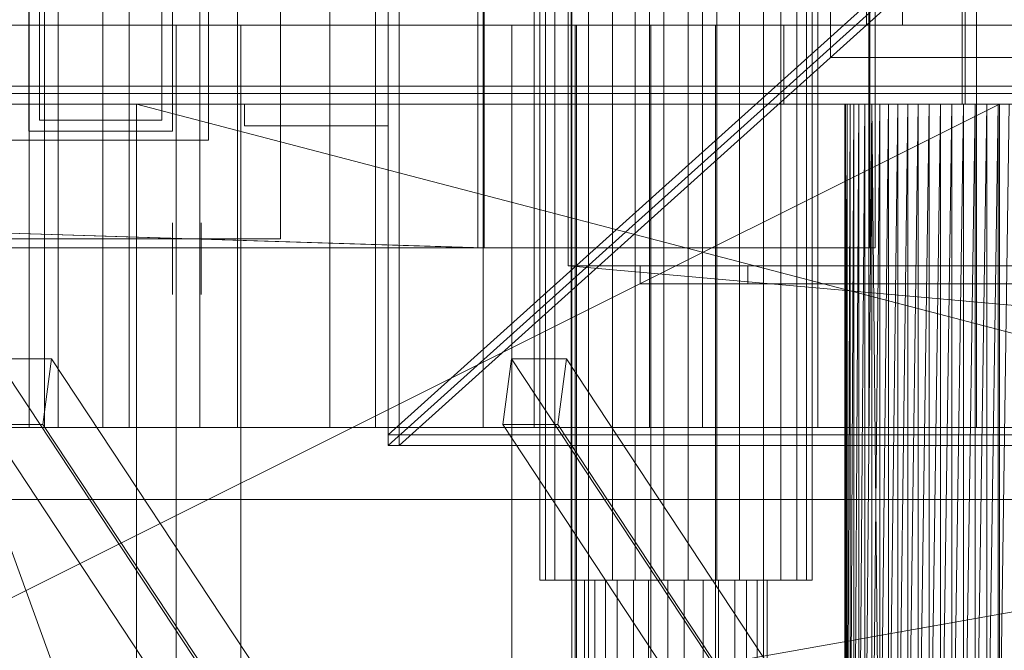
# Model space of a CAD drawing. Header units: millimetres. Extents: x -3490 to 61924, y -72580 to 6847.
# Tile 573 of 656: x 24398 to 24671, y -18362 to -18186. Entities that reach past the tile are written whole.
import ezdxf

# ---------------------------------------------------------------- set-up
doc = ezdxf.new("R2010")
doc.units = ezdxf.units.MM
for name, color, linetype, lineweight in [('superior_briquetadora', 7, 'Continuous', 0), ('superior_C02', 7, 'Continuous', 0), ('superior_C02-briq', 7, 'Continuous', 0), ('superior_C05', 7, 'Continuous', 0)]:
    doc.layers.add(name, color=color, linetype=linetype, lineweight=lineweight)

msp = doc.modelspace()

# ---------------------------------------------------------------- linework, layer by layer
at = {"layer": 'superior_briquetadora'}
for p, q in [((24500.067, -18305), (24500.067, -17655)), ((24503.067, -18305), (24503.067, -17655)), ((24551.067, -18160), (24551.067, -18396)), ((24659.657, -18160), (24659.657, -18210)), ((24660.478, -18160), (24660.478, -18210)), ((24500.067, -18302), (24650.067, -18167)), ((24500.067, -18305), (24650.067, -18170)), ((24653.067, -18170), (24503.067, -18305)), ((24623.067, -18197), (24623.067, -18171)), ((24633.067, -18188), (24633.067, -18178)), ((24643.067, -18178), (24643.067, -18188)), ((24404.602, -18188), (24388.599, -18188)), ((24393.331, -18188), (24411.777, -18188)), ((24422.154, -18188), (24404.602, -18188)), ((24411.777, -18188), (24430.782, -18188)), ((24440.656, -18188), (24422.154, -18188)), ((24430.782, -18188), (24450.067, -18188)), ((24459.479, -18188), (24440.656, -18188)), ((24441.067, -18430), (24441.067, -18188)), ((24441.959, -18188), (24441.067, -18188)), ((24444.456, -18188), (24441.959, -18188)), ((24448.065, -18188), (24444.456, -18188)), ((24452.07, -18188), (24448.065, -18188)), ((24450.067, -18188), (24469.353, -18188)), ((24455.679, -18188), (24452.07, -18188)), ((24458.176, -18188), (24455.679, -18188)), ((24459.067, -18188), (24458.176, -18188)), ((24459.067, -18430), (24459.067, -18188)), ((24477.981, -18188), (24459.479, -18188)), ((24469.353, -18188), (24488.358, -18188)), ((24495.533, -18188), (24477.981, -18188)), ((24488.358, -18188), (24506.804, -18188)), ((24511.536, -18188), (24495.533, -18188)), ((24506.804, -18188), (24524.423, -18188)), ((24525.446, -18188), (24511.536, -18188)), ((24524.423, -18188), (24540.958, -18188)), ((24536.79, -18188), (24525.446, -18188)), ((24534.406, -18430), (24534.406, -18188)), ((24535.297, -18188), (24534.406, -18188)), ((24537.794, -18188), (24535.297, -18188)), ((24545.18, -18188), (24536.79, -18188)), ((24541.403, -18188), (24537.794, -18188)), ((24540.958, -18188), (24556.167, -18188)), ((24545.408, -18188), (24541.403, -18188)), ((24550.331, -18188), (24545.18, -18188)), ((24549.017, -18188), (24545.408, -18188)), ((24551.514, -18188), (24549.017, -18188)), ((24552.067, -18188), (24550.331, -18188)), ((24552.406, -18188), (24551.514, -18188)), ((24552.067, -18188), (24552.067, -18430)), ((24552.406, -18430), (24552.406, -18188)), ((24556.167, -18188), (24569.829, -18188)), ((24569.829, -18188), (24581.745, -18188)), ((24573.067, -18430), (24573.067, -18188)), ((24573.959, -18188), (24573.067, -18188)), ((24576.456, -18188), (24573.959, -18188)), ((24580.065, -18188), (24576.456, -18188)), ((24584.07, -18188), (24580.065, -18188)), ((24581.745, -18188), (24591.74, -18188)), ((24587.679, -18188), (24584.07, -18188)), ((24590.176, -18188), (24587.679, -18188)), ((24591.067, -18188), (24590.176, -18188)), ((24591.067, -18430), (24591.067, -18188)), ((24591.74, -18188), (24599.67, -18188)), ((24599.67, -18188), (24605.418, -18188)), ((24605.418, -18188), (24608.901, -18188)), ((24608.901, -18188), (24610.067, -18188)), ((24610.067, -18188), (24610.067, -18210)), ((24643.067, -18188), (24633.067, -18188)), ((25077.067, -18197), (24623.067, -18197)), ((23870.067, -18210), (25830.067, -18210)), ((24670.067, -18210), (24230.067, -18210)), ((25470.067, -18210), (24230.067, -18430)), ((25470.067, -18210), (24230.067, -18210)), ((24230.067, -18430), (24670.067, -18210)), ((25470.067, -18210), (24243.401, -18210)), ((25746.067, -18210), (24243.401, -18210)), ((24350.067, -18210), (24670.067, -18210)), ((24350.067, -18210), (24634.558, -18210)), ((24350.067, -18210), (24632.629, -18210)), ((24350.067, -18210), (24630.964, -18210)), ((24350.067, -18210), (24629.579, -18210)), ((24628.488, -18210), (24350.067, -18210)), ((24350.067, -18210), (24430.067, -18210)), ((24350.067, -18210), (24430.067, -18430)), ((24393.331, -18210), (24411.777, -18210)), ((24411.777, -18210), (24430.782, -18210)), ((24430.067, -18210), (24628.488, -18210)), ((24430.067, -18210), (24627.702, -18210)), ((24430.067, -18210), (24627.226, -18210)), ((24430.067, -18210), (24627.067, -18210)), ((24430.067, -18210), (24629.579, -18210)), ((24430.067, -18210), (24630.964, -18210)), ((24430.067, -18210), (24632.629, -18210)), ((24430.067, -18210), (24634.558, -18210)), ((24430.067, -18210), (24636.733, -18210)), ((24430.067, -18210), (24639.133, -18210)), ((24430.067, -18210), (24641.734, -18210)), ((24430.067, -18210), (24644.511, -18210)), ((24430.067, -18210), (24647.439, -18210)), ((24430.067, -18210), (24650.488, -18210)), ((24430.067, -18210), (24653.63, -18210)), ((24430.067, -18210), (24656.833, -18210)), ((24430.067, -18210), (24660.067, -18210)), ((24430.067, -18210), (24663.302, -18210)), ((24430.067, -18210), (25270.067, -18210)), ((24430.067, -18430), (24430.067, -18210)), ((24430.067, -18210), (25270.067, -18430)), ((24430.782, -18210), (24450.067, -18210)), ((24450.067, -18210), (24469.353, -18210)), ((24469.353, -18210), (24488.358, -18210)), ((24488.358, -18210), (24506.804, -18210)), ((24506.804, -18210), (24524.423, -18210)), ((24524.423, -18210), (24540.958, -18210)), ((24540.958, -18210), (24556.167, -18210)), ((24556.167, -18210), (24569.829, -18210)), ((24569.829, -18210), (24581.745, -18210)), ((24581.745, -18210), (24591.74, -18210)), ((24591.74, -18210), (24599.67, -18210)), ((24599.67, -18210), (24605.418, -18210)), ((24605.418, -18210), (24608.901, -18210)), ((24608.901, -18210), (24610.067, -18210)), ((24627.226, -18210), (24627.067, -18430)), ((24627.067, -18210), (24627.067, -18430)), ((24627.226, -18210), (24627.067, -18210)), ((24627.226, -18210), (24627.226, -18430)), ((24627.702, -18430), (24627.226, -18210)), ((24627.702, -18210), (24627.226, -18210)), ((24627.226, -18430), (24627.702, -18210)), ((24628.488, -18210), (24627.702, -18430)), ((24627.702, -18210), (24627.702, -18430)), ((24628.488, -18210), (24627.702, -18210)), ((24629.579, -18210), (24628.488, -18430)), ((24628.488, -18430), (24628.488, -18210)), ((24629.579, -18210), (24628.488, -18210)), ((24634.795, -18210), (24628.781, -18210)), ((24628.781, -18210), (24628.964, -18210)), ((24628.964, -18210), (24635.307, -18210)), ((24630.964, -18210), (24629.579, -18430)), ((24629.579, -18430), (24629.579, -18210)), ((24630.964, -18210), (24629.579, -18210)), ((24632.629, -18210), (24630.964, -18430)), ((24630.964, -18430), (24630.964, -18210)), ((24632.629, -18210), (24630.964, -18210)), ((24634.558, -18210), (24632.629, -18430)), ((24632.629, -18430), (24632.629, -18210)), ((24634.558, -18210), (24632.629, -18210)), ((24634.558, -18210), (24634.558, -18430)), ((24636.733, -18430), (24634.558, -18210)), ((24636.733, -18210), (24634.558, -18210)), ((24670.067, -18210), (24634.558, -18210)), ((24634.558, -18430), (24636.733, -18210)), ((24645.815, -18210), (24634.795, -18210)), ((24635.307, -18210), (24646.554, -18210)), ((24639.133, -18210), (24636.733, -18430)), ((24636.733, -18210), (24636.733, -18430)), ((24639.133, -18210), (24636.733, -18210)), ((24670.067, -18210), (24636.733, -18210)), ((24641.734, -18210), (24639.133, -18430)), ((24639.133, -18430), (24639.133, -18210)), ((24641.734, -18210), (24639.133, -18210)), ((24639.133, -18210), (24670.067, -18210)), ((24644.511, -18210), (24641.734, -18430)), ((24641.734, -18430), (24641.734, -18210)), ((24644.511, -18210), (24641.734, -18210)), ((24641.734, -18210), (24670.067, -18210)), ((24647.439, -18210), (24644.511, -18430)), ((24644.511, -18430), (24644.511, -18210)), ((24647.439, -18210), (24644.511, -18210)), ((24644.511, -18210), (24670.067, -18210)), ((24659.657, -18210), (24645.815, -18210)), ((24646.554, -18210), (24660.478, -18210)), ((24650.488, -18210), (24647.439, -18430)), ((24647.439, -18210), (24647.439, -18430)), ((24650.488, -18210), (24647.439, -18210)), ((24647.439, -18210), (24670.067, -18210)), ((24653.63, -18210), (24650.488, -18430)), ((24650.488, -18210), (24650.488, -18430)), ((24653.63, -18210), (24650.488, -18210)), ((24650.488, -18210), (24670.067, -18210)), ((24656.833, -18210), (24653.63, -18430)), ((24653.63, -18210), (24653.63, -18430)), ((24656.833, -18210), (24653.63, -18210)), ((24653.63, -18210), (24670.067, -18210)), ((24660.067, -18210), (24656.833, -18430)), ((24656.833, -18210), (24656.833, -18430)), ((24660.067, -18210), (24656.833, -18210)), ((24656.833, -18210), (24670.067, -18210)), ((24673.581, -18210), (24659.657, -18210)), ((24663.302, -18210), (24660.067, -18430)), ((24660.067, -18210), (24660.067, -18430)), ((24663.302, -18210), (24660.067, -18210)), ((24660.067, -18210), (24670.067, -18210)), ((24660.478, -18210), (24674.32, -18210)), ((24666.505, -18210), (24663.302, -18430)), ((24663.302, -18210), (24663.302, -18430)), ((24666.505, -18210), (24663.302, -18210)), ((24663.302, -18210), (24670.067, -18210)), ((25270.067, -18210), (24663.302, -18210)), ((24669.647, -18210), (24666.505, -18430)), ((24666.505, -18210), (24666.505, -18430)), ((24669.647, -18210), (24666.505, -18210)), ((24666.505, -18210), (24670.067, -18210)), ((24666.505, -18210), (25033.63, -18210)), ((25270.067, -18210), (24666.505, -18210)), ((25036.833, -18210), (24666.505, -18210)), ((24672.696, -18210), (24669.647, -18430)), ((24669.647, -18210), (24669.647, -18430)), ((24672.696, -18210), (24669.647, -18210)), ((24669.647, -18210), (24670.067, -18210)), ((24669.647, -18210), (25030.488, -18210)), ((24669.647, -18210), (25033.63, -18210)), ((24670.067, -18210), (24670.067, -18430)), ((24672.696, -18210), (24670.067, -18210)), ((24675.624, -18210), (24670.067, -18210)), ((24678.401, -18210), (24670.067, -18210)), ((24681.002, -18210), (24670.067, -18210)), ((24683.402, -18210), (24670.067, -18210)), ((24685.577, -18210), (24670.067, -18210)), ((24687.506, -18210), (24670.067, -18210)), ((25030.067, -18210), (24670.067, -18210)), ((24570.067, -18260), (24570.067, -18255)), ((24570.067, -18255), (25130.067, -18255)), ((24570.067, -18255), (24600.067, -18255)), ((24600.067, -18255), (24600.067, -18260)), ((25130.067, -18260), (24570.067, -18260)), ((24600.067, -18260), (24570.067, -18260)), ((25200.067, -18302), (24500.067, -18302)), ((24500.067, -18305), (24500.067, -18302)), ((25200.067, -18305), (24500.067, -18305)), ((24500.067, -18305), (24503.067, -18305)), ((23750.067, -18320), (25950.067, -18320)), ((24150.067, -18320), (25800.067, -18320)), ((24150.067, -18320), (25950.067, -18320))]:
    msp.add_line(p, q, dxfattribs=at)
at = {"layer": 'superior_C02'}
for p, q in [((24542.221, -17657.5), (24542.221, -18342.5)), ((24543.795, -17657.5), (24543.795, -18342.5)), ((24546.41, -17657.5), (24546.41, -18342.5)), ((24550.89, -17657.5), (24550.89, -18342.5)), ((24555.723, -17657.5), (24555.723, -18342.5)), ((24562.427, -17657.5), (24562.427, -18342.5)), ((24568.742, -17657.5), (24568.742, -18342.5)), ((24576.65, -17657.5), (24576.65, -18342.5)), ((24583.485, -17657.5), (24583.485, -18342.5)), ((24591.393, -17657.5), (24591.393, -18342.5)), ((24597.708, -17657.5), (24597.708, -18342.5)), ((24604.412, -17657.5), (24604.412, -18342.5)), ((24609.245, -17657.5), (24609.245, -18342.5)), ((24613.725, -17657.5), (24613.725, -18342.5)), ((24616.34, -18342.5), (24616.34, -17657.5)), ((24617.914, -17657.5), (24617.914, -18342.5)), ((24400.218, -17700), (24400.218, -18300)), ((24404.443, -17700), (24404.443, -18300)), ((24408.249, -17700), (24408.249, -18300)), ((24420.637, -17700), (24420.637, -18300)), ((24427.989, -17700), (24427.989, -18300)), ((24447.696, -17700), (24447.696, -18300)), ((24458.093, -17700), (24458.093, -18300)), ((24483.776, -17700), (24483.776, -18300)), ((24496.509, -17700), (24496.509, -18300)), ((24526.418, -17700), (24526.418, -18300)), ((24540.62, -17700), (24540.62, -18300)), ((24572.716, -17700), (24572.716, -18300)), ((24587.419, -17700), (24587.419, -18300)), ((24619.515, -17700), (24619.515, -18300)), ((24633.717, -17700), (24633.717, -18300)), ((24663.626, -17700), (24663.626, -18300)), ((24634.01, -17750), (24634.01, -18250)), ((24635.508, -18250), (24635.508, -17750)), ((24524.933, -18130), (24524.933, -18250)), ((24526.711, -18250), (24526.711, -18130)), ((24524.933, -18250), (23830.921, -18228.298)), ((23832.7, -18228.298), (24526.711, -18250)), ((24634.01, -18250), (15575.415, -18250)), ((15576.913, -18250), (24635.508, -18250)), ((24524.933, -18250), (24526.711, -18250)), ((24634.01, -18250), (24635.508, -18250)), ((24406.445, -18280.886), (24391.172, -18280.886)), ((24483.568, -18420.886), (24391.172, -18280.886)), ((24403.991, -18299.114), (24406.445, -18280.886)), ((24406.445, -18280.886), (24498.841, -18420.886)), ((24534.354, -18280.886), (24531.901, -18299.114)), ((24549.627, -18280.886), (24534.354, -18280.886)), ((24626.75, -18420.886), (24534.354, -18280.886)), ((24547.174, -18299.114), (24549.627, -18280.886)), ((24549.627, -18280.886), (24642.023, -18420.886)), ((24388.718, -18299.114), (24403.991, -18299.114)), ((24481.114, -18439.114), (24388.718, -18299.114)), ((24496.387, -18439.114), (24403.991, -18299.114)), ((24531.901, -18299.114), (24547.174, -18299.114)), ((24624.297, -18439.114), (24531.901, -18299.114)), ((24639.57, -18439.114), (24547.174, -18299.114)), ((24333.453, -18300), (24868.001, -18300)), ((24875.452, -18300), (24340.905, -18300)), ((24404.443, -18300), (24400.218, -18300)), ((24400.218, -18300), (24408.249, -18300)), ((24420.637, -18300), (24404.443, -18300)), ((24408.249, -18300), (24427.989, -18300)), ((24447.696, -18300), (24420.637, -18300)), ((24427.989, -18300), (24458.093, -18300)), ((24483.776, -18300), (24447.696, -18300)), ((24458.093, -18300), (24496.509, -18300)), ((24526.418, -18300), (24483.776, -18300)), ((24496.509, -18300), (24540.62, -18300)), ((24572.716, -18300), (24526.418, -18300)), ((24540.62, -18300), (24587.419, -18300)), ((24619.515, -18300), (24572.716, -18300)), ((24587.419, -18300), (24633.717, -18300)), ((24663.626, -18300), (24619.515, -18300)), ((24633.717, -18300), (24676.359, -18300)), ((24702.042, -18300), (24663.626, -18300)), ((24546.41, -18342.5), (24542.221, -18342.5)), ((24542.221, -18342.5), (24543.795, -18342.5)), ((24543.795, -18342.5), (24550.89, -18342.5)), ((24555.723, -18342.5), (24546.41, -18342.5)), ((24550.89, -18342.5), (24562.427, -18342.5)), ((24555.726, -18342.5), (24554.671, -18342.5)), ((24554.671, -18342.5), (24557.482, -18342.5)), ((24554.671, -18342.5), (24554.671, -18450.5)), ((24568.742, -18342.5), (24555.723, -18342.5)), ((24560.488, -18342.5), (24555.726, -18342.5)), ((24555.726, -18342.5), (24555.726, -18450.5)), ((24557.482, -18342.5), (24563.731, -18342.5)), ((24557.482, -18342.5), (24557.482, -18450.5)), ((24568.23, -18342.5), (24560.488, -18342.5)), ((24560.488, -18342.5), (24560.488, -18450.5)), ((24562.427, -18342.5), (24576.65, -18342.5)), ((24563.731, -18342.5), (24572.467, -18342.5)), ((24563.731, -18342.5), (24563.731, -18450.5)), ((24577.774, -18342.5), (24568.23, -18342.5)), ((24568.23, -18342.5), (24568.23, -18450.5)), ((24583.485, -18342.5), (24568.742, -18342.5)), ((24572.467, -18342.5), (24582.361, -18342.5)), ((24572.467, -18342.5), (24572.467, -18450.5)), ((24576.65, -18342.5), (24591.393, -18342.5)), ((24587.668, -18342.5), (24577.774, -18342.5)), ((24577.774, -18342.5), (24577.774, -18450.5)), ((24582.361, -18342.5), (24591.905, -18342.5)), ((24582.361, -18342.5), (24582.361, -18450.5)), ((24597.708, -18342.5), (24583.485, -18342.5)), ((24596.404, -18342.5), (24587.668, -18342.5)), ((24587.668, -18342.5), (24587.668, -18450.5)), ((24591.393, -18342.5), (24604.412, -18342.5)), ((24591.905, -18342.5), (24599.647, -18342.5)), ((24591.905, -18342.5), (24591.905, -18450.5)), ((24602.653, -18342.5), (24596.404, -18342.5)), ((24596.404, -18342.5), (24596.404, -18450.5)), ((24609.245, -18342.5), (24597.708, -18342.5)), ((24599.647, -18342.5), (24604.409, -18342.5)), ((24599.647, -18342.5), (24599.647, -18450.5)), ((24605.464, -18342.5), (24602.653, -18342.5)), ((24602.653, -18342.5), (24602.653, -18450.5)), ((24604.409, -18342.5), (24605.464, -18342.5)), ((24604.409, -18450.5), (24604.409, -18342.5)), ((24604.412, -18342.5), (24613.725, -18342.5)), ((24605.464, -18342.5), (24605.464, -18450.5)), ((24616.34, -18342.5), (24609.245, -18342.5)), ((24613.725, -18342.5), (24617.914, -18342.5)), ((24617.914, -18342.5), (24616.34, -18342.5))]:
    msp.add_line(p, q, dxfattribs=at)
at = {"layer": 'superior_C02-briq'}
for p, q in [((24550.067, -18255), (24550.067, -17705)), ((25150.067, -18255), (24550.067, -18255)), ((24550.067, -18255), (24775.067, -18275))]:
    msp.add_line(p, q, dxfattribs=at)
at = {"layer": 'superior_C05'}
for p, q in [((24470.067, -18247.5), (24470.067, -18147.5)), ((24450.067, -18220), (24450.067, -18175)), ((24400.067, -18217.5), (24400.067, -18177.5)), ((24440.067, -18217.5), (24440.067, -18177.5)), ((24403.067, -18214.5), (24403.067, -18180.5)), ((24437.067, -18214.5), (24437.067, -18180.5)), ((24310.067, -18188), (26690.067, -18188)), ((24300.067, -18205), (26700.067, -18205)), ((24300.067, -18205), (24899.317, -18205)), ((24310.067, -18205), (26690.067, -18205)), ((24310.067, -18207), (26690.067, -18207)), ((24310.067, -18210), (26690.067, -18210)), ((24460.067, -18216), (24460.067, -18210)), ((24460.067, -18210), (24500.067, -18210)), ((24472.09, -18210), (24472.07, -18210)), ((24472.13, -18210), (24472.09, -18210)), ((24472.189, -18210), (24472.13, -18210)), ((24472.268, -18210), (24472.189, -18210)), ((24472.366, -18210), (24472.268, -18210)), ((24472.484, -18210), (24472.366, -18210)), ((24472.62, -18210), (24472.484, -18210)), ((24472.775, -18210), (24472.62, -18210)), ((24472.949, -18210), (24472.775, -18210)), ((24473.139, -18210), (24472.949, -18210)), ((24473.347, -18210), (24473.139, -18210)), ((24473.572, -18210), (24473.347, -18210)), ((24473.813, -18210), (24473.572, -18210)), ((24474.069, -18210), (24473.813, -18210)), ((24474.341, -18210), (24474.069, -18210)), ((24474.626, -18210), (24474.341, -18210)), ((24474.925, -18210), (24474.626, -18210)), ((24475.237, -18210), (24474.925, -18210)), ((24475.561, -18210), (24475.237, -18210)), ((24475.896, -18210), (24475.561, -18210)), ((24475.58, -18210), (24475.569, -18210)), ((24475.602, -18210), (24475.58, -18210)), ((24475.636, -18210), (24475.602, -18210)), ((24475.68, -18210), (24475.636, -18210)), ((24475.736, -18210), (24475.68, -18210)), ((24475.802, -18210), (24475.736, -18210)), ((24475.879, -18210), (24475.802, -18210)), ((24475.966, -18210), (24475.879, -18210)), ((24476.241, -18210), (24475.896, -18210)), ((24476.063, -18210), (24475.966, -18210)), ((24476.17, -18210), (24476.063, -18210)), ((24476.287, -18210), (24476.17, -18210)), ((24476.596, -18210), (24476.241, -18210)), ((24476.414, -18210), (24476.287, -18210)), ((24476.549, -18210), (24476.414, -18210)), ((24476.693, -18210), (24476.549, -18210)), ((24476.96, -18210), (24476.596, -18210)), ((24476.846, -18210), (24476.693, -18210)), ((24477.007, -18210), (24476.846, -18210)), ((24477.331, -18210), (24476.96, -18210)), ((24477.175, -18210), (24477.007, -18210)), ((24477.35, -18210), (24477.175, -18210)), ((24477.709, -18210), (24477.331, -18210)), ((24477.533, -18210), (24477.35, -18210)), ((24477.721, -18210), (24477.533, -18210)), ((24478.093, -18210), (24477.709, -18210)), ((24477.915, -18210), (24477.721, -18210)), ((24478.115, -18210), (24477.915, -18210)), ((24478.482, -18210), (24478.093, -18210)), ((24478.32, -18210), (24478.115, -18210)), ((24478.528, -18210), (24478.32, -18210)), ((24478.875, -18210), (24478.482, -18210)), ((24478.741, -18210), (24478.528, -18210)), ((24478.957, -18210), (24478.741, -18210)), ((24479.271, -18210), (24478.875, -18210)), ((24479.176, -18210), (24478.957, -18210)), ((24479.397, -18210), (24479.176, -18210)), ((24479.669, -18210), (24479.271, -18210)), ((24479.619, -18210), (24479.397, -18210)), ((24479.843, -18210), (24479.619, -18210)), ((24480.067, -18210), (24479.669, -18210)), ((24480.067, -18210), (24479.843, -18210)), ((24480.292, -18210), (24480.067, -18210)), ((24480.067, -18210), (24480.466, -18210)), ((24480.516, -18210), (24480.292, -18210)), ((24480.466, -18210), (24480.864, -18210)), ((24480.738, -18210), (24480.516, -18210)), ((24480.959, -18210), (24480.738, -18210)), ((24480.864, -18210), (24481.26, -18210)), ((24481.178, -18210), (24480.959, -18210)), ((24481.394, -18210), (24481.178, -18210)), ((24481.26, -18210), (24481.653, -18210)), ((24481.607, -18210), (24481.394, -18210)), ((24481.815, -18210), (24481.607, -18210)), ((24481.653, -18210), (24482.042, -18210)), ((24482.02, -18210), (24481.815, -18210)), ((24482.22, -18210), (24482.02, -18210)), ((24482.042, -18210), (24482.426, -18210)), ((24482.414, -18210), (24482.22, -18210)), ((24482.602, -18210), (24482.414, -18210)), ((24482.426, -18210), (24482.804, -18210)), ((24482.785, -18210), (24482.602, -18210)), ((24482.96, -18210), (24482.785, -18210)), ((24482.804, -18210), (24483.175, -18210)), ((24483.128, -18210), (24482.96, -18210)), ((24483.289, -18210), (24483.128, -18210)), ((24483.175, -18210), (24483.539, -18210)), ((24483.442, -18210), (24483.289, -18210)), ((24483.586, -18210), (24483.442, -18210)), ((24483.539, -18210), (24483.894, -18210)), ((24483.721, -18210), (24483.586, -18210)), ((24483.848, -18210), (24483.721, -18210)), ((24483.965, -18210), (24483.848, -18210)), ((24483.894, -18210), (24484.239, -18210)), ((24484.072, -18210), (24483.965, -18210)), ((24484.169, -18210), (24484.072, -18210)), ((24484.256, -18210), (24484.169, -18210)), ((24484.239, -18210), (24484.574, -18210)), ((24484.333, -18210), (24484.256, -18210)), ((24484.399, -18210), (24484.333, -18210)), ((24484.455, -18210), (24484.399, -18210)), ((24484.499, -18210), (24484.455, -18210)), ((24484.533, -18210), (24484.499, -18210)), ((24484.555, -18210), (24484.533, -18210)), ((24484.566, -18210), (24484.555, -18210)), ((24484.574, -18210), (24484.898, -18210)), ((24484.898, -18210), (24485.21, -18210)), ((24485.21, -18210), (24485.509, -18210)), ((24485.509, -18210), (24485.794, -18210)), ((24485.794, -18210), (24486.066, -18210)), ((24486.066, -18210), (24486.322, -18210)), ((24486.322, -18210), (24486.563, -18210)), ((24486.563, -18210), (24486.788, -18210)), ((24486.788, -18210), (24486.996, -18210)), ((24486.996, -18210), (24487.186, -18210)), ((24487.186, -18210), (24487.36, -18210)), ((24487.36, -18210), (24487.514, -18210)), ((24487.514, -18210), (24487.651, -18210)), ((24487.651, -18210), (24487.768, -18210)), ((24487.768, -18210), (24487.867, -18210)), ((24487.867, -18210), (24487.946, -18210)), ((24487.946, -18210), (24488.005, -18210)), ((24488.005, -18210), (24488.045, -18210)), ((24488.045, -18210), (24488.065, -18210)), ((24500.067, -18216), (24500.067, -18210)), ((24437.067, -18214.5), (24403.067, -18214.5)), ((24400.067, -18217.5), (24440.067, -18217.5)), ((24460.067, -18216), (24500.067, -18216)), ((24475.58, -18216), (24475.569, -18216)), ((24475.602, -18216), (24475.58, -18216)), ((24475.636, -18216), (24475.602, -18216)), ((24475.68, -18216), (24475.636, -18216)), ((24475.736, -18216), (24475.68, -18216)), ((24475.802, -18216), (24475.736, -18216)), ((24475.879, -18216), (24475.802, -18216)), ((24475.966, -18216), (24475.879, -18216)), ((24476.063, -18216), (24475.966, -18216)), ((24476.17, -18216), (24476.063, -18216)), ((24476.287, -18216), (24476.17, -18216)), ((24476.414, -18216), (24476.287, -18216)), ((24476.549, -18216), (24476.414, -18216)), ((24476.693, -18216), (24476.549, -18216)), ((24476.846, -18216), (24476.693, -18216)), ((24477.007, -18216), (24476.846, -18216)), ((24477.175, -18216), (24477.007, -18216)), ((24477.35, -18216), (24477.175, -18216)), ((24477.533, -18216), (24477.35, -18216)), ((24477.721, -18216), (24477.533, -18216)), ((24477.915, -18216), (24477.721, -18216)), ((24478.115, -18216), (24477.915, -18216)), ((24478.32, -18216), (24478.115, -18216)), ((24478.528, -18216), (24478.32, -18216)), ((24478.741, -18216), (24478.528, -18216)), ((24478.957, -18216), (24478.741, -18216)), ((24479.176, -18216), (24478.957, -18216)), ((24479.397, -18216), (24479.176, -18216)), ((24479.619, -18216), (24479.397, -18216)), ((24479.843, -18216), (24479.619, -18216)), ((24480.067, -18216), (24479.843, -18216)), ((24480.292, -18216), (24480.067, -18216)), ((24480.516, -18216), (24480.292, -18216)), ((24480.738, -18216), (24480.516, -18216)), ((24480.959, -18216), (24480.738, -18216)), ((24481.178, -18216), (24480.959, -18216)), ((24481.394, -18216), (24481.178, -18216)), ((24481.607, -18216), (24481.394, -18216)), ((24481.815, -18216), (24481.607, -18216)), ((24482.02, -18216), (24481.815, -18216)), ((24482.22, -18216), (24482.02, -18216)), ((24482.414, -18216), (24482.22, -18216)), ((24482.602, -18216), (24482.414, -18216)), ((24482.785, -18216), (24482.602, -18216)), ((24482.96, -18216), (24482.785, -18216)), ((24483.128, -18216), (24482.96, -18216)), ((24483.289, -18216), (24483.128, -18216)), ((24483.442, -18216), (24483.289, -18216)), ((24483.586, -18216), (24483.442, -18216)), ((24483.721, -18216), (24483.586, -18216)), ((24483.848, -18216), (24483.721, -18216)), ((24483.965, -18216), (24483.848, -18216)), ((24484.072, -18216), (24483.965, -18216)), ((24484.169, -18216), (24484.072, -18216)), ((24484.256, -18216), (24484.169, -18216)), ((24484.333, -18216), (24484.256, -18216)), ((24484.399, -18216), (24484.333, -18216)), ((24484.455, -18216), (24484.399, -18216)), ((24484.499, -18216), (24484.455, -18216)), ((24484.533, -18216), (24484.499, -18216)), ((24484.555, -18216), (24484.533, -18216)), ((24484.566, -18216), (24484.555, -18216)), ((24390.067, -18220), (24450.067, -18220)), ((24440.067, -18243.028), (24440.067, -18243.003)), ((24440.067, -18243.078), (24440.067, -18243.028)), ((24440.067, -18243.152), (24440.067, -18243.078)), ((24440.067, -18243.251), (24440.067, -18243.152)), ((24440.067, -18243.374), (24440.067, -18243.251)), ((24440.067, -18243.521), (24440.067, -18243.374)), ((24440.067, -18243.691), (24440.067, -18243.521)), ((24440.067, -18243.885), (24440.067, -18243.691)), ((24440.067, -18244.101), (24440.067, -18243.885)), ((24440.067, -18244.34), (24440.067, -18244.101)), ((24440.067, -18244.6), (24440.067, -18244.34)), ((24440.067, -18244.881), (24440.067, -18244.6)), ((24440.067, -18245.182), (24440.067, -18244.881)), ((24448.067, -18243.028), (24448.067, -18243.003)), ((24448.067, -18243.078), (24448.067, -18243.028)), ((24448.067, -18243.152), (24448.067, -18243.078)), ((24448.067, -18243.251), (24448.067, -18243.152)), ((24448.067, -18243.374), (24448.067, -18243.251)), ((24448.067, -18243.521), (24448.067, -18243.374)), ((24448.067, -18243.691), (24448.067, -18243.521)), ((24448.067, -18243.885), (24448.067, -18243.691)), ((24448.067, -18244.101), (24448.067, -18243.885)), ((24448.067, -18244.34), (24448.067, -18244.101)), ((24448.067, -18244.6), (24448.067, -18244.34)), ((24448.067, -18244.881), (24448.067, -18244.6)), ((24448.067, -18245.182), (24448.067, -18244.881)), ((24370.067, -18247.5), (24470.067, -18247.5)), ((24440.067, -18245.502), (24440.067, -18245.182)), ((24440.067, -18245.841), (24440.067, -18245.502)), ((24440.067, -18246.198), (24440.067, -18245.841)), ((24440.067, -18246.572), (24440.067, -18246.198)), ((24440.067, -18246.962), (24440.067, -18246.572)), ((24440.067, -18247.367), (24440.067, -18246.962)), ((24440.067, -18247.017), (24440.067, -18247.002)), ((24440.067, -18247.047), (24440.067, -18247.017)), ((24440.067, -18247.091), (24440.067, -18247.047)), ((24440.067, -18247.15), (24440.067, -18247.091)), ((24440.067, -18247.224), (24440.067, -18247.15)), ((24440.067, -18247.312), (24440.067, -18247.224)), ((24440.067, -18247.415), (24440.067, -18247.312)), ((24440.067, -18247.786), (24440.067, -18247.367)), ((24440.067, -18247.531), (24440.067, -18247.415)), ((24440.067, -18247.661), (24440.067, -18247.531)), ((24440.067, -18247.804), (24440.067, -18247.661)), ((24440.067, -18248.217), (24440.067, -18247.786)), ((24440.067, -18247.96), (24440.067, -18247.804)), ((24448.067, -18245.502), (24448.067, -18245.182)), ((24448.067, -18245.841), (24448.067, -18245.502)), ((24448.067, -18246.198), (24448.067, -18245.841)), ((24448.067, -18246.572), (24448.067, -18246.198)), ((24448.067, -18246.962), (24448.067, -18246.572)), ((24448.067, -18247.367), (24448.067, -18246.962)), ((24448.067, -18247.786), (24448.067, -18247.367)), ((24448.067, -18248.217), (24448.067, -18247.786)), ((24440.067, -18248.128), (24440.067, -18247.96)), ((24440.067, -18248.309), (24440.067, -18248.128)), ((24440.067, -18248.661), (24440.067, -18248.217)), ((24440.067, -18248.501), (24440.067, -18248.309)), ((24440.067, -18248.705), (24440.067, -18248.501)), ((24440.067, -18249.116), (24440.067, -18248.661)), ((24440.067, -18248.919), (24440.067, -18248.705)), ((24440.067, -18249.143), (24440.067, -18248.919)), ((24440.067, -18249.58), (24440.067, -18249.116)), ((24440.067, -18249.377), (24440.067, -18249.143)), ((24440.067, -18249.62), (24440.067, -18249.377)), ((24440.067, -18250.052), (24440.067, -18249.58)), ((24440.067, -18249.871), (24440.067, -18249.62)), ((24440.067, -18250.13), (24440.067, -18249.871)), ((24440.067, -18250.532), (24440.067, -18250.052)), ((24440.067, -18250.397), (24440.067, -18250.13)), ((24440.067, -18250.669), (24440.067, -18250.397)), ((24440.067, -18251.019), (24440.067, -18250.532)), ((24448.067, -18248.661), (24448.067, -18248.217)), ((24448.067, -18249.116), (24448.067, -18248.661)), ((24448.067, -18249.58), (24448.067, -18249.116)), ((24448.067, -18250.052), (24448.067, -18249.58)), ((24448.067, -18250.532), (24448.067, -18250.052)), ((24448.067, -18251.019), (24448.067, -18250.532)), ((24440.067, -18250.948), (24440.067, -18250.669)), ((24440.067, -18251.231), (24440.067, -18250.948)), ((24440.067, -18251.51), (24440.067, -18251.019)), ((24440.067, -18251.519), (24440.067, -18251.231)), ((24440.067, -18252.004), (24440.067, -18251.51)), ((24440.067, -18251.811), (24440.067, -18251.519)), ((24440.067, -18252.106), (24440.067, -18251.811)), ((24440.067, -18252.502), (24440.067, -18252.004)), ((24440.067, -18252.403), (24440.067, -18252.106)), ((24440.067, -18252.701), (24440.067, -18252.403)), ((24440.067, -18253), (24440.067, -18252.502)), ((24440.067, -18253), (24440.067, -18252.701)), ((24440.067, -18253), (24440.067, -18253.299)), ((24440.067, -18253), (24440.067, -18253.498)), ((24440.067, -18253.299), (24440.067, -18253.597)), ((24448.067, -18251.51), (24448.067, -18251.019)), ((24448.067, -18252.004), (24448.067, -18251.51)), ((24448.067, -18252.502), (24448.067, -18252.004)), ((24448.067, -18253), (24448.067, -18252.502)), ((24448.067, -18253), (24448.067, -18253.498)), ((24440.067, -18253.498), (24440.067, -18253.996)), ((24440.067, -18253.597), (24440.067, -18253.894)), ((24440.067, -18253.894), (24440.067, -18254.189)), ((24440.067, -18253.996), (24440.067, -18254.49)), ((24440.067, -18254.189), (24440.067, -18254.481)), ((24440.067, -18254.481), (24440.067, -18254.769)), ((24440.067, -18254.49), (24440.067, -18254.981)), ((24440.067, -18254.769), (24440.067, -18255.052)), ((24440.067, -18254.981), (24440.067, -18255.468)), ((24440.067, -18255.052), (24440.067, -18255.331)), ((24440.067, -18255.331), (24440.067, -18255.603)), ((24440.067, -18255.468), (24440.067, -18255.948)), ((24440.067, -18255.603), (24440.067, -18255.87)), ((24440.067, -18255.87), (24440.067, -18256.129)), ((24440.067, -18255.948), (24440.067, -18256.42)), ((24448.067, -18253.498), (24448.067, -18253.996)), ((24448.067, -18253.996), (24448.067, -18254.49)), ((24448.067, -18254.49), (24448.067, -18254.981)), ((24448.067, -18254.981), (24448.067, -18255.468)), ((24448.067, -18255.468), (24448.067, -18255.948)), ((24448.067, -18255.948), (24448.067, -18256.42)), ((24440.067, -18256.129), (24440.067, -18256.38)), ((24440.067, -18256.38), (24440.067, -18256.623)), ((24440.067, -18256.42), (24440.067, -18256.884)), ((24440.067, -18256.623), (24440.067, -18256.857)), ((24440.067, -18256.857), (24440.067, -18257.081)), ((24440.067, -18256.884), (24440.067, -18257.339)), ((24440.067, -18257.081), (24440.067, -18257.295)), ((24440.067, -18257.295), (24440.067, -18257.499)), ((24440.067, -18257.339), (24440.067, -18257.783)), ((24440.067, -18257.499), (24440.067, -18257.691)), ((24440.067, -18257.691), (24440.067, -18257.872)), ((24440.067, -18257.783), (24440.067, -18258.214)), ((24440.067, -18257.872), (24440.067, -18258.04)), ((24440.067, -18258.04), (24440.067, -18258.196)), ((24440.067, -18258.196), (24440.067, -18258.339)), ((24440.067, -18258.214), (24440.067, -18258.633)), ((24440.067, -18258.339), (24440.067, -18258.469)), ((24440.067, -18258.469), (24440.067, -18258.585)), ((24440.067, -18258.585), (24440.067, -18258.688)), ((24440.067, -18258.633), (24440.067, -18259.038)), ((24440.067, -18258.688), (24440.067, -18258.776)), ((24440.067, -18258.776), (24440.067, -18258.85)), ((24448.067, -18256.42), (24448.067, -18256.884)), ((24448.067, -18256.884), (24448.067, -18257.339)), ((24448.067, -18257.339), (24448.067, -18257.783)), ((24448.067, -18257.783), (24448.067, -18258.214)), ((24448.067, -18258.214), (24448.067, -18258.633)), ((24448.067, -18258.633), (24448.067, -18259.038)), ((24440.067, -18258.85), (24440.067, -18258.909)), ((24440.067, -18258.909), (24440.067, -18258.953)), ((24440.067, -18258.953), (24440.067, -18258.983)), ((24440.067, -18258.983), (24440.067, -18258.998)), ((24440.067, -18259.038), (24440.067, -18259.428)), ((24440.067, -18259.428), (24440.067, -18259.802)), ((24440.067, -18259.802), (24440.067, -18260.159)), ((24440.067, -18260.159), (24440.067, -18260.498)), ((24440.067, -18260.498), (24440.067, -18260.818)), ((24440.067, -18260.818), (24440.067, -18261.119)), ((24440.067, -18261.119), (24440.067, -18261.4)), ((24440.067, -18261.4), (24440.067, -18261.66)), ((24448.067, -18259.038), (24448.067, -18259.428)), ((24448.067, -18259.428), (24448.067, -18259.802)), ((24448.067, -18259.802), (24448.067, -18260.159)), ((24448.067, -18260.159), (24448.067, -18260.498)), ((24448.067, -18260.498), (24448.067, -18260.818)), ((24448.067, -18260.818), (24448.067, -18261.119)), ((24448.067, -18261.119), (24448.067, -18261.4)), ((24448.067, -18261.4), (24448.067, -18261.66)), ((24440.067, -18261.66), (24440.067, -18261.899)), ((24440.067, -18261.899), (24440.067, -18262.115)), ((24440.067, -18262.115), (24440.067, -18262.309)), ((24440.067, -18262.309), (24440.067, -18262.479)), ((24440.067, -18262.479), (24440.067, -18262.626)), ((24440.067, -18262.626), (24440.067, -18262.749)), ((24440.067, -18262.749), (24440.067, -18262.848)), ((24440.067, -18262.848), (24440.067, -18262.922)), ((24440.067, -18262.922), (24440.067, -18262.972)), ((24440.067, -18262.972), (24440.067, -18262.997)), ((24448.067, -18261.66), (24448.067, -18261.899)), ((24448.067, -18261.899), (24448.067, -18262.115)), ((24448.067, -18262.115), (24448.067, -18262.309)), ((24448.067, -18262.309), (24448.067, -18262.479)), ((24448.067, -18262.479), (24448.067, -18262.626)), ((24448.067, -18262.626), (24448.067, -18262.749)), ((24448.067, -18262.749), (24448.067, -18262.848)), ((24448.067, -18262.848), (24448.067, -18262.922)), ((24448.067, -18262.922), (24448.067, -18262.972)), ((24448.067, -18262.972), (24448.067, -18262.997))]:
    msp.add_line(p, q, dxfattribs=at)

doc.saveas('drawing.dxf')
